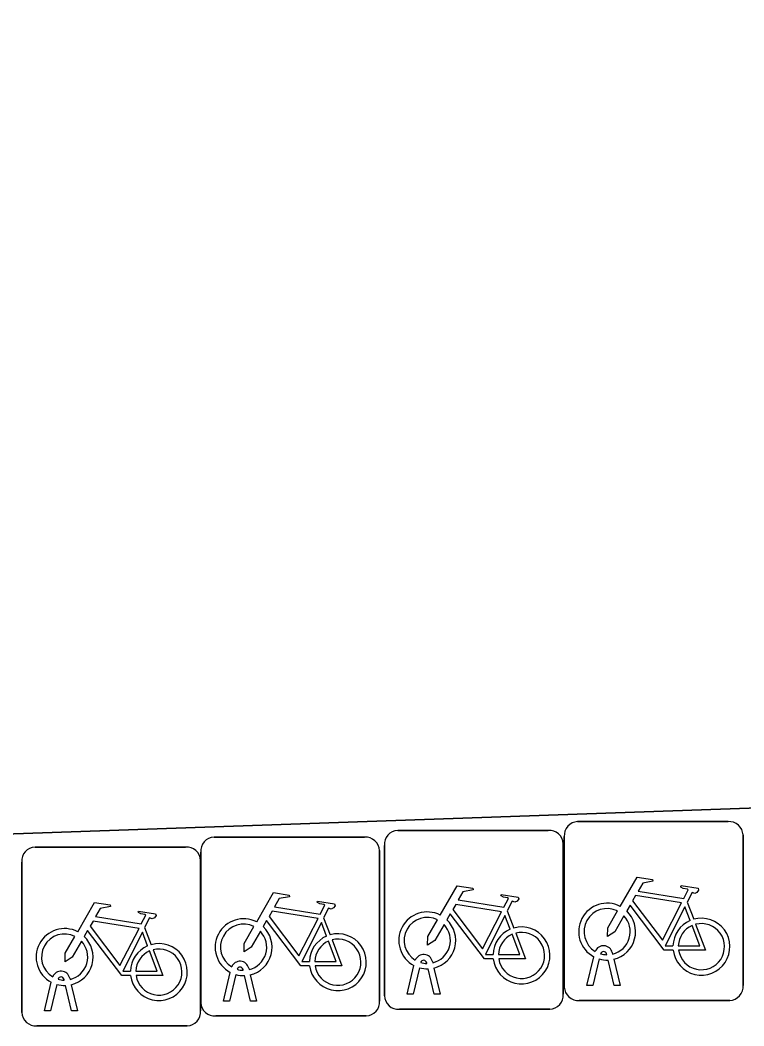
# Model space of a CAD drawing. Extents: x 160554 to 161248, y 385329 to 386506.
# Drawn here: x 160949.73 to 160953.78, y 386236.73 to 386242.35 of the extents above; entities that cross this region are included whole.
import ezdxf

# ---------------------------------------------------------------- set-up
doc = ezdxf.new("R2010")
doc.units = 0
for name, color, linetype in [('IMGEO_Fietsenrek', 7, 'Continuous'), ('IMGEO_Groenvoorziening', 7, 'Continuous'), ('IMGEO_Rijbaan_lokaal_open', 7, 'Continuous')]:
    doc.layers.add(name, color=color, linetype=linetype)

msp = doc.modelspace()

# ---------------------------------------------------------------- linework, layer by layer
at = {"layer": 'IMGEO_Fietsenrek'}
for p, q in [((160951.8439, 386237.8265), (160952.6848, 386237.8265)), ((160952.6848, 386237.8265), (160951.8439, 386237.8265)), ((160952.8489, 386237.8755), (160953.6898, 386237.8755)), ((160953.6898, 386237.8755), (160952.8489, 386237.8755)), ((160950.8179, 386237.7885), (160951.6588, 386237.7885)), ((160951.6588, 386237.7885), (160950.8179, 386237.7885)), ((160952.7745, 386236.9509), (160952.7745, 386237.7918)), ((160952.7745, 386237.7918), (160952.7745, 386236.9509)), ((160953.7735, 386237.8011), (160953.7735, 386236.9602)), ((160953.7735, 386236.9602), (160953.7735, 386237.8011)), ((160949.8179, 386237.7335), (160950.6588, 386237.7335)), ((160950.6588, 386237.7335), (160949.8179, 386237.7335)), ((160951.7425, 386237.7141), (160951.7425, 386236.8732)), ((160951.7425, 386236.8732), (160951.7425, 386237.7141)), ((160951.7695, 386236.9019), (160951.7695, 386237.7428)), ((160951.7695, 386237.7428), (160951.7695, 386236.9019)), ((160952.7685, 386237.7521), (160952.7685, 386236.9112)), ((160952.7685, 386236.9112), (160952.7685, 386237.7521)), ((160950.7425, 386237.6591), (160950.7425, 386236.8182)), ((160950.7425, 386236.8182), (160950.7425, 386237.6591)), ((160950.7435, 386236.8639), (160950.7435, 386237.7048)), ((160950.7435, 386237.7048), (160950.7435, 386236.8639)), ((160949.7435, 386236.8089), (160949.7435, 386237.6498)), ((160949.7435, 386237.6498), (160949.7435, 386236.8089)), ((160952.4562, 386237.3762), (160952.4925, 386237.281)), ((160953.4612, 386237.4252), (160953.4975, 386237.33)), ((160951.4302, 386237.3382), (160951.4665, 386237.243)), ((160950.4302, 386237.2832), (160950.4665, 386237.188)), ((160952.0376, 386237.0944), (160952.0394, 386237.0865)), ((160952.9015, 386236.9603), (160952.9398, 386237.1203)), ((160952.9702, 386237.1081), (160952.9349, 386236.9603)), ((160953.0119, 386237.1319), (160953.0109, 386237.1362)), ((160953.053, 386236.9603), (160953.0191, 386237.102)), ((160953.0426, 386237.1434), (160953.0444, 386237.1355)), ((160953.0514, 386237.1063), (160953.0864, 386236.9603)), ((160950.8705, 386236.8733), (160950.9088, 386237.0333)), ((160950.9809, 386237.0449), (160950.9799, 386237.0492)), ((160951.0116, 386237.0564), (160951.0134, 386237.0485)), ((160951.8965, 386236.9113), (160951.9348, 386237.0713)), ((160951.9652, 386237.0591), (160951.9299, 386236.9113)), ((160952.0069, 386237.0829), (160952.0059, 386237.0872)), ((160952.048, 386236.9113), (160952.0141, 386237.053)), ((160952.0464, 386237.0573), (160952.0814, 386236.9113)), ((160949.8705, 386236.8183), (160949.9088, 386236.9783)), ((160949.9809, 386236.9899), (160949.9799, 386236.9942)), ((160950.0116, 386237.0014), (160950.0134, 386236.9935)), ((160950.9392, 386237.0211), (160950.9039, 386236.8733)), ((160951.022, 386236.8733), (160950.9881, 386237.015)), ((160951.0204, 386237.0193), (160951.0554, 386236.8733)), ((160949.9392, 386236.9661), (160949.9039, 386236.8183)), ((160950.022, 386236.8183), (160949.9881, 386236.96)), ((160950.0204, 386236.9643), (160950.0554, 386236.8183)), ((160952.9349, 386236.9603), (160952.9015, 386236.9603)), ((160953.0864, 386236.9603), (160953.053, 386236.9603)), ((160950.9039, 386236.8733), (160950.8705, 386236.8733)), ((160951.0554, 386236.8733), (160951.022, 386236.8733)), ((160951.9299, 386236.9113), (160951.8965, 386236.9113)), ((160952.0814, 386236.9113), (160952.048, 386236.9113)), ((160953.6991, 386236.8765), (160952.8582, 386236.8765)), ((160952.8582, 386236.8765), (160953.6991, 386236.8765)), ((160949.9039, 386236.8183), (160949.8705, 386236.8183)), ((160950.0554, 386236.8183), (160950.022, 386236.8183)), ((160952.6941, 386236.8275), (160951.8532, 386236.8275)), ((160951.8532, 386236.8275), (160952.6941, 386236.8275)), ((160951.6681, 386236.7895), (160950.8272, 386236.7895)), ((160950.8272, 386236.7895), (160951.6681, 386236.7895)), ((160950.6681, 386236.7345), (160949.8272, 386236.7345)), ((160949.8272, 386236.7345), (160950.6681, 386236.7345))]:
    msp.add_line(p, q, dxfattribs=at)
for points in [[(160953.0871, 386237.4022), (160953.1818, 386237.5657), (160953.268, 386237.5519), (160953.2697, 386237.5432), (160953.2136, 386237.5323), (160953.1874, 386237.487), (160953.4426, 386237.4462)], [(160952.0821, 386237.3532), (160952.1768, 386237.5167), (160952.263, 386237.5029), (160952.2647, 386237.4942), (160952.2086, 386237.4833), (160952.1824, 386237.438), (160952.4376, 386237.3972)], [(160953.4426, 386237.4462), (160953.4676, 386237.495), (160953.4625, 386237.499), (160953.4393, 386237.5027), (160953.4266, 386237.5102), (160953.4256, 386237.5133), (160953.4278, 386237.5179), (160953.5226, 386237.5028), (160953.5249, 386237.4925), (160953.5155, 386237.4801), (160953.5031, 386237.4737), (160953.4886, 386237.4799), (160953.4612, 386237.4252)], [(160951.0561, 386237.3152), (160951.1508, 386237.4787), (160951.237, 386237.4649), (160951.2387, 386237.4562), (160951.1826, 386237.4453), (160951.1564, 386237.4), (160951.4116, 386237.3592)], [(160951.4116, 386237.3592), (160951.4366, 386237.408), (160951.4315, 386237.412), (160951.4083, 386237.4157), (160951.3956, 386237.4232), (160951.3946, 386237.4263), (160951.3968, 386237.4309), (160951.4916, 386237.4158), (160951.4939, 386237.4055), (160951.4845, 386237.3931), (160951.4721, 386237.3867), (160951.4576, 386237.3929), (160951.4302, 386237.3382)], [(160952.4376, 386237.3972), (160952.4626, 386237.446), (160952.4575, 386237.45), (160952.4343, 386237.4537), (160952.4216, 386237.4612), (160952.4206, 386237.4643), (160952.4228, 386237.4689), (160952.5176, 386237.4538), (160952.5199, 386237.4435), (160952.5105, 386237.4311), (160952.4981, 386237.4247), (160952.4836, 386237.4309), (160952.4562, 386237.3762)], [(160953.4297, 386237.421), (160953.1729, 386237.462), (160953.1562, 386237.4332), (160953.3232, 386237.2129), (160953.4297, 386237.421)], [(160950.0561, 386237.2602), (160950.1508, 386237.4237), (160950.237, 386237.4099), (160950.2387, 386237.4012), (160950.1826, 386237.3903), (160950.1564, 386237.345), (160950.4116, 386237.3042)], [(160950.4116, 386237.3042), (160950.4366, 386237.353), (160950.4315, 386237.357), (160950.4083, 386237.3607), (160950.3956, 386237.3682), (160950.3946, 386237.3713), (160950.3968, 386237.3759), (160950.4916, 386237.3608), (160950.4939, 386237.3505), (160950.4845, 386237.3381), (160950.4721, 386237.3317), (160950.4576, 386237.3379), (160950.4302, 386237.2832)], [(160951.3987, 386237.334), (160951.1419, 386237.375), (160951.1252, 386237.3462), (160951.2922, 386237.1259), (160951.3987, 386237.334)], [(160952.4247, 386237.372), (160952.1679, 386237.413), (160952.1512, 386237.3842), (160952.3182, 386237.1639), (160952.4247, 386237.372)], [(160953.1078, 386237.3497), (160953.0562, 386237.2605), (160953.0163, 386237.2345), (160953.0175, 386237.282), (160953.072, 386237.3762)], [(160953.3828, 386237.1575), (160953.3331, 386237.1576), (160953.1424, 386237.4093), (160953.1234, 386237.3765)], [(160953.4777, 386237.323), (160953.4484, 386237.3998), (160953.339, 386237.1817), (160953.3817, 386237.1816)], [(160950.3987, 386237.279), (160950.1419, 386237.32), (160950.1252, 386237.2912), (160950.2922, 386237.0709), (160950.3987, 386237.279)], [(160951.3518, 386237.0705), (160951.3021, 386237.0706), (160951.1114, 386237.3223), (160951.0924, 386237.2895)], [(160952.1028, 386237.3007), (160952.0512, 386237.2115), (160952.0113, 386237.1855), (160952.0125, 386237.233), (160952.067, 386237.3272)], [(160952.3778, 386237.1085), (160952.3281, 386237.1086), (160952.1374, 386237.3603), (160952.1184, 386237.3275)], [(160952.4727, 386237.274), (160952.4434, 386237.3508), (160952.334, 386237.1327), (160952.3767, 386237.1326)], [(160950.3518, 386237.0155), (160950.3021, 386237.0156), (160950.1114, 386237.2673), (160950.0924, 386237.2345)], [(160951.0768, 386237.2627), (160951.0252, 386237.1735), (160950.9853, 386237.1475), (160950.9865, 386237.195), (160951.041, 386237.2892)], [(160951.4467, 386237.236), (160951.4174, 386237.3128), (160951.308, 386237.0947), (160951.3507, 386237.0946)], [(160953.4117, 386237.1815), (160953.5316, 386237.1813), (160953.4884, 386237.2949)], [(160953.5082, 386237.3018), (160953.5632, 386237.1572), (160953.4131, 386237.1575)], [(160950.0768, 386237.2077), (160950.0252, 386237.1185), (160949.9853, 386237.0925), (160949.9865, 386237.14), (160950.041, 386237.2342)], [(160950.4467, 386237.181), (160950.4174, 386237.2578), (160950.308, 386237.0397), (160950.3507, 386237.0396)], [(160951.3807, 386237.0945), (160951.5006, 386237.0943), (160951.4574, 386237.2079)], [(160951.4772, 386237.2148), (160951.5322, 386237.0702), (160951.3821, 386237.0705)], [(160952.4067, 386237.1325), (160952.5266, 386237.1323), (160952.4834, 386237.2459)], [(160952.5032, 386237.2528), (160952.5582, 386237.1082), (160952.4081, 386237.1085)], [(160950.3807, 386237.0395), (160950.5006, 386237.0393), (160950.4574, 386237.1529)], [(160950.4772, 386237.1598), (160950.5322, 386237.0152), (160950.3821, 386237.0155)]]:
    msp.add_lwpolyline(points, dxfattribs=at)
for centre, radius, start, end in [((160951.8472, 386237.7486), 0.0779, 92.4484, 184.2845), ((160951.8472, 386237.7486), 0.0779, 92.4484, 184.2845), ((160952.6906, 386237.7488), 0.0779, 2.4484, 94.2845), ((160952.6906, 386237.7488), 0.0779, 2.4484, 94.2845), ((160952.8522, 386237.7976), 0.0779, 92.4484, 184.2845), ((160952.8522, 386237.7976), 0.0779, 92.4484, 184.2845), ((160953.6956, 386237.7978), 0.0779, 2.4484, 94.2845), ((160953.6956, 386237.7978), 0.0779, 2.4484, 94.2845), ((160950.8212, 386237.7106), 0.0779, 92.4484, 184.2845), ((160950.8212, 386237.7106), 0.0779, 92.4484, 184.2845), ((160951.6646, 386237.7108), 0.0779, 2.4484, 94.2845), ((160951.6646, 386237.7108), 0.0779, 2.4484, 94.2845), ((160949.8212, 386237.6556), 0.0779, 92.4484, 184.2845), ((160949.8212, 386237.6556), 0.0779, 92.4484, 184.2845), ((160950.6646, 386237.6558), 0.0779, 2.4484, 94.2845), ((160950.6646, 386237.6558), 0.0779, 2.4484, 94.2845), ((160952.0091, 386237.2119), 0.159, 62.6766, 242.1369), ((160953.0141, 386237.2609), 0.159, 62.6766, 242.1369), ((160953.0141, 386237.2609), 0.129, 63.3192, 238.903), ((160953.0141, 386237.2609), 0.159, 283.5766, 46.6042), ((160950.9831, 386237.1739), 0.159, 62.6766, 242.1369), ((160952.0091, 386237.2119), 0.129, 63.3192, 238.903), ((160952.0091, 386237.2119), 0.159, 283.5766, 46.6042), ((160953.0141, 386237.2609), 0.129, 283.6043, 43.4302), ((160953.5407, 386237.1769), 0.159, 113.3408, 178.3217), ((160953.5407, 386237.1769), 0.159, 187.0065, 105.7708), ((160949.9831, 386237.1189), 0.159, 62.6766, 242.1369), ((160950.9831, 386237.1739), 0.129, 63.3192, 238.903), ((160950.9831, 386237.1739), 0.129, 283.6043, 43.4302), ((160950.9831, 386237.1739), 0.159, 283.5766, 46.6042), ((160952.0091, 386237.2119), 0.129, 283.6043, 43.4302), ((160952.5357, 386237.1279), 0.159, 113.3408, 178.3217), ((160952.5357, 386237.1279), 0.159, 187.0065, 105.7708), ((160953.5407, 386237.1769), 0.129, 113.923, 177.9556), ((160953.5407, 386237.1769), 0.129, 188.6715, 104.5883), ((160949.9831, 386237.1189), 0.129, 63.3192, 238.903), ((160949.9831, 386237.1189), 0.129, 283.6043, 43.4302), ((160949.9831, 386237.1189), 0.159, 283.5766, 46.6042), ((160951.5097, 386237.0899), 0.159, 113.3408, 178.3217), ((160951.5097, 386237.0899), 0.159, 187.0065, 105.7708), ((160951.5097, 386237.0899), 0.129, 113.923, 177.9556), ((160951.5097, 386237.0899), 0.129, 188.6715, 104.5883), ((160952.5357, 386237.1279), 0.129, 113.923, 177.9556), ((160952.5357, 386237.1279), 0.129, 188.6715, 104.5883), ((160950.5097, 386237.0349), 0.159, 113.3408, 178.3217), ((160950.5097, 386237.0349), 0.159, 187.0065, 105.7708), ((160950.5097, 386237.0349), 0.129, 113.923, 177.9556), ((160950.5097, 386237.0349), 0.129, 188.6715, 104.5883), ((160952.9939, 386237.1323), 0.0499, 12.8025, 158.6934), ((160952.9939, 386237.1323), 0.0174, 12.8025, 163.4502), ((160950.9629, 386237.0453), 0.0499, 12.8025, 158.6934), ((160951.9889, 386237.0833), 0.0499, 12.8025, 158.6934), ((160951.9889, 386237.0833), 0.0174, 12.8025, 163.4502), ((160953.0141, 386237.2609), 0.159, 253.9967, 271.7867), ((160953.0141, 386237.2609), 0.129, 253.415, 269.0204), ((160949.9629, 386236.9903), 0.0499, 12.8025, 158.6934), ((160950.9629, 386237.0453), 0.0174, 12.8025, 163.4502), ((160950.9831, 386237.1739), 0.129, 253.415, 269.0204), ((160952.0091, 386237.2119), 0.159, 253.9967, 271.7867), ((160952.0091, 386237.2119), 0.129, 253.415, 269.0204), ((160949.9629, 386236.9903), 0.0174, 12.8025, 163.4502), ((160949.9831, 386237.1189), 0.129, 253.415, 269.0204), ((160950.9831, 386237.1739), 0.159, 253.9967, 271.7867), ((160949.9831, 386237.1189), 0.159, 253.9967, 271.7867), ((160952.8524, 386236.9542), 0.0779, 182.4484, 274.2845), ((160952.8524, 386236.9542), 0.0779, 182.4484, 274.2845), ((160953.6958, 386236.9544), 0.0779, 272.4484, 4.2845), ((160953.6958, 386236.9544), 0.0779, 272.4484, 4.2845), ((160951.6648, 386236.8674), 0.0779, 272.4484, 4.2845), ((160951.6648, 386236.8674), 0.0779, 272.4484, 4.2845), ((160951.8474, 386236.9052), 0.0779, 182.4484, 274.2845), ((160951.8474, 386236.9052), 0.0779, 182.4484, 274.2845), ((160952.6908, 386236.9054), 0.0779, 272.4484, 4.2845), ((160952.6908, 386236.9054), 0.0779, 272.4484, 4.2845), ((160949.8214, 386236.8122), 0.0779, 182.4484, 274.2845), ((160949.8214, 386236.8122), 0.0779, 182.4484, 274.2845), ((160950.6648, 386236.8124), 0.0779, 272.4484, 4.2845), ((160950.6648, 386236.8124), 0.0779, 272.4484, 4.2845), ((160950.8214, 386236.8672), 0.0779, 182.4484, 274.2845), ((160950.8214, 386236.8672), 0.0779, 182.4484, 274.2845)]:
    msp.add_arc(centre, radius, start, end, dxfattribs=at)
at = {"layer": 'IMGEO_Groenvoorziening'}
msp.add_lwpolyline([(160931.272, 386239.044), (160930.591, 386239.026), (160930.651, 386237.142), (160983.686, 386238.993), (160989.383, 386239.192), (160989.282, 386242.051), (160985.3, 386241.93)], dxfattribs=at)
at = {"layer": 'IMGEO_Rijbaan_lokaal_open'}
msp.add_lwpolyline([(160988.085, 386275.995), (160989.087, 386247.587), (160989.24, 386243.256), (160989.282, 386242.051), (160989.383, 386239.192), (160983.686, 386238.993), (160930.651, 386237.142), (160930.591, 386239.026), (160930.553, 386240.227), (160930.5, 386241.876), (160928.494, 386241.814), (160928.056, 386254.705), (160929.444, 386254.763), (160929.218, 386260.72), (160924.826, 386260.56), (160925.478, 386241.688), (160923.77, 386241.663), (160923.128, 386260.498), (160923.086, 386260.496), (160922.836, 386266.648), (160916.727, 386266.406), (160916.379, 386275.892)], dxfattribs=at)

doc.saveas('drawing.dxf')
